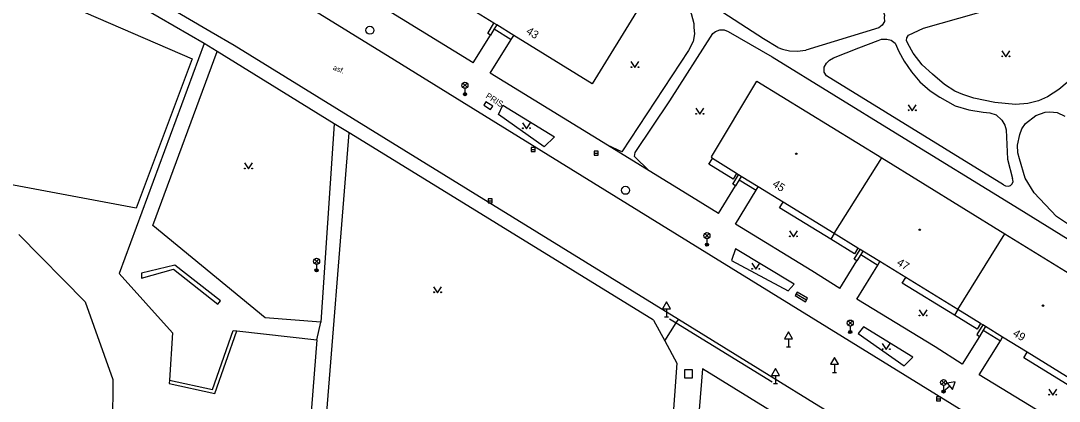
# Model space of a CAD drawing. Extents: x -598341 to -594502, y -1162301 to -1161406.
# Drawn here: x -594835.2 to -594705.4, y -1161636.7 to -1161589.1 of the extents above; entities that cross this region are included whole.
import ezdxf

# ---------------------------------------------------------------- set-up
doc = ezdxf.new("R2010")
doc.units = 0
for name, color, linetype in [('Vrstva 10', 7, 'Continuous'), ('Vrstva 11', 7, 'Continuous'), ('Vrstva 24', 7, 'Continuous'), ('Vrstva 26', 7, 'Continuous'), ('Vrstva 27', 7, 'Continuous'), ('Vrstva 33', 7, 'Continuous'), ('Vrstva 34', 7, 'Continuous'), ('Vrstva 36', 7, 'Continuous'), ('Vrstva 39', 7, 'Continuous'), ('Vrstva 40', 7, 'Continuous'), ('Vrstva 41', 7, 'Continuous'), ('Vrstva 46', 7, 'Continuous'), ('Vrstva 5', 7, 'Continuous'), ('Vrstva 53', 7, 'Continuous'), ('Vrstva 7', 7, 'Continuous'), ('Vrstva 9', 7, 'Continuous')]:
    doc.layers.add(name, color=color, linetype=linetype)

msp = doc.modelspace()

# ---------------------------------------------------------------- linework, layer by layer
at = {"layer": 'Vrstva 10'}
for points in [[(-594667.97, -1161668.53), (-594669.66, -1161667.48), (-594695.85, -1161651.27), (-594736.44, -1161626.19), (-594748.94, -1161618.48), (-594759.37, -1161612.03), (-594780.07, -1161599.23), (-594788.49, -1161594.04), (-594805.73, -1161583.35), (-594812.86, -1161578.94)], [(-594753.01, -1161626.46), (-594785.35, -1161606.48), (-594808.52, -1161592.2), (-594811.42, -1161590.51), (-594821.01, -1161584.87), (-594826.82, -1161581.77)], [(-594729.68, -1161640.85), (-594736.02, -1161636.94), (-594736.87, -1161636.4), (-594740.27, -1161634.33), (-594753.01, -1161626.46)]]:
    msp.add_lwpolyline(points, dxfattribs=at)
at = {"layer": 'Vrstva 11'}
for p, q in [((-594778.65, -1161594.35), (-594791.81, -1161586.24)), ((-594722.37, -1161590.01), (-594707.41, -1161585.76)), ((-594776.03, -1161590.11), (-594776.51, -1161590.88)), ((-594775.72, -1161589.6), (-594776.03, -1161590.11)), ((-594776.03, -1161590.11), (-594773.91, -1161591.43)), ((-594727.95, -1161589.97), (-594737.08, -1161592.76)), ((-594724.27, -1161590.9), (-594722.37, -1161590.01)), ((-594778.65, -1161594.35), (-594776.51, -1161590.88)), ((-594776.52, -1161595.66), (-594773.91, -1161591.43)), ((-594773.91, -1161591.43), (-594773.59, -1161590.92)), ((-594810.65, -1161592.94), (-594812.28, -1161591.96)), ((-594733.62, -1161593.75), (-594730.45, -1161592.49)), ((-594730.45, -1161592.49), (-594728.07, -1161591.55)), ((-594796.02, -1161601.98), (-594810.65, -1161592.94)), ((-594761.89, -1161604.67), (-594776.52, -1161595.66)), ((-594712.41, -1161609.6), (-594734.51, -1161595.99)), ((-594796.02, -1161601.98), (-594797.69, -1161626.77)), ((-594794.16, -1161603.1), (-594796.02, -1161601.98)), ((-594712.05, -1161602.75), (-594711.87, -1161606.41)), ((-594756.65, -1161607.87), (-594761.89, -1161604.67)), ((-594745.75, -1161608.19), (-594748.76, -1161606.33)), ((-594711.87, -1161606.41), (-594711.28, -1161608.81)), ((-594751.92, -1161610.79), (-594756.65, -1161607.87)), ((-594745.41, -1161608.98), (-594745.89, -1161609.74)), ((-594745.16, -1161608.56), (-594745.41, -1161608.98)), ((-594745.41, -1161608.98), (-594743.29, -1161610.29)), ((-594748.02, -1161613.2), (-594751.92, -1161610.79)), ((-594748.02, -1161613.2), (-594745.89, -1161609.74)), ((-594745.9, -1161614.52), (-594743.29, -1161610.29)), ((-594743.29, -1161610.29), (-594743.03, -1161609.86)), ((-594733.53, -1161615.71), (-594739.94, -1161611.77)), ((-594736.35, -1161620.35), (-594745.9, -1161614.52)), ((-594835.44, -1161615.83), (-594827.13, -1161624.23)), ((-594730.59, -1161617.52), (-594733.53, -1161615.71)), ((-594730.23, -1161618.34), (-594730.7, -1161619.11)), ((-594729.97, -1161617.9), (-594730.23, -1161618.34)), ((-594730.23, -1161618.34), (-594728.1, -1161619.66)), ((-594732.85, -1161622.59), (-594730.7, -1161619.11)), ((-594730.72, -1161623.9), (-594728.1, -1161619.66)), ((-594728.1, -1161619.66), (-594727.84, -1161619.21)), ((-594732.85, -1161622.59), (-594736.35, -1161620.35)), ((-594718.09, -1161625.22), (-594724.61, -1161621.2)), ((-594720.93, -1161629.89), (-594730.72, -1161623.9)), ((-594827.13, -1161624.23), (-594823.68, -1161633.95)), ((-594715.25, -1161626.96), (-594718.09, -1161625.22)), ((-594753.28, -1161626.88), (-594753.01, -1161626.46)), ((-594798.18, -1161629), (-594797.69, -1161626.77)), ((-594754.71, -1161629.12), (-594753.28, -1161626.88)), ((-594714.91, -1161627.8), (-594715.38, -1161628.56)), ((-594714.63, -1161627.34), (-594714.91, -1161627.8)), ((-594714.91, -1161627.8), (-594712.78, -1161629.11)), ((-594808.21, -1161627.88), (-594798.18, -1161629)), ((-594798.18, -1161629), (-594799.74, -1161648)), ((-594715.38, -1161628.56), (-594717.54, -1161632.06)), ((-594715.41, -1161633.38), (-594712.78, -1161629.11)), ((-594712.78, -1161629.11), (-594712.5, -1161628.66)), ((-594717.54, -1161632.06), (-594720.93, -1161629.89)), ((-594703.12, -1161634.44), (-594709.42, -1161630.56)), ((-594823.68, -1161633.95), (-594823.75, -1161645.82)), ((-594705.53, -1161639.41), (-594715.41, -1161633.38))]:
    msp.add_line(p, q, dxfattribs=at)
for points in [[(-594812.28, -1161591.96), (-594821.65, -1161586.5), (-594827.72, -1161583.25), (-594830.81, -1161581.71)], [(-594751.86, -1161587.33), (-594751.44, -1161588.17), (-594751.09, -1161589.44), (-594751.07, -1161589.92), (-594751.01, -1161590.71), (-594751.18, -1161591.7), (-594751.76, -1161592.82)], [(-594740.61, -1161592.43), (-594742.38, -1161591.35), (-594748.89, -1161587.16)], [(-594727.81, -1161587.31), (-594727.43, -1161587.87), (-594727.28, -1161588.41), (-594727.29, -1161588.7), (-594727.28, -1161589.2), (-594727.54, -1161589.65), (-594727.95, -1161589.97)], [(-594776.51, -1161590.88), (-594776.85, -1161590.67), (-594776.06, -1161589.39)], [(-594756.65, -1161607.87), (-594758.51, -1161606.05), (-594758.43, -1161605.57), (-594754.09, -1161599.11), (-594748.7, -1161590.69)], [(-594748.7, -1161590.69), (-594748.4, -1161590.43), (-594747.85, -1161590.22), (-594747.29, -1161590.22), (-594746.78, -1161590.45)], [(-594746.78, -1161590.45), (-594741.31, -1161593.59), (-594725.88, -1161603.11)], [(-594728.07, -1161591.55), (-594727.64, -1161591.41), (-594726.98, -1161591.4), (-594726.42, -1161591.54), (-594725.92, -1161591.91), (-594725.46, -1161592.95), (-594724.81, -1161594.14), (-594723.89, -1161595.48), (-594722.83, -1161596.73), (-594721.54, -1161597.85), (-594720.33, -1161598.67), (-594718.43, -1161599.72), (-594716.71, -1161600.25), (-594714.93, -1161600.52)], [(-594704.45, -1161596.8), (-594705.46, -1161597.71), (-594706.89, -1161598.62), (-594708, -1161599.1), (-594709.35, -1161599.43), (-594710.9, -1161599.56), (-594713.48, -1161599.31), (-594716.09, -1161598.76), (-594717.47, -1161598.31), (-594718.48, -1161597.88), (-594719.76, -1161597.05), (-594721.26, -1161595.79), (-594722.56, -1161594.59), (-594723.68, -1161593.16), (-594724.36, -1161591.92), (-594724.52, -1161591.56), (-594724.45, -1161591.24), (-594724.27, -1161590.9)], [(-594812.28, -1161591.96), (-594822.91, -1161620.7), (-594816.24, -1161628.11), (-594816.62, -1161634.06)], [(-594740.61, -1161592.43), (-594739.99, -1161592.65), (-594739.15, -1161592.84), (-594738.18, -1161592.91), (-594737.08, -1161592.76)], [(-594797.69, -1161626.77), (-594804.66, -1161626.23), (-594818.7, -1161614.7), (-594810.65, -1161592.94)], [(-594751.76, -1161592.82), (-594760.09, -1161605.48), (-594761.89, -1161604.67)], [(-594734.51, -1161595.99), (-594734.81, -1161595.54), (-594734.78, -1161594.9), (-594734.51, -1161594.41), (-594734.13, -1161594.02), (-594733.62, -1161593.75)], [(-594768.51, -1161603.6), (-594769.77, -1161604.85), (-594775.49, -1161600.8), (-594774.95, -1161599.67), (-594768.51, -1161603.6)], [(-594714.93, -1161600.52), (-594714.09, -1161600.59), (-594713.32, -1161600.88), (-594712.59, -1161601.53), (-594712.22, -1161602.14), (-594712.05, -1161602.75)], [(-594709.66, -1161601.93), (-594708.34, -1161600.94), (-594707.18, -1161600.52)], [(-594707.18, -1161600.52), (-594706.62, -1161600.47), (-594705.68, -1161600.57), (-594704.73, -1161601.03)], [(-594754.71, -1161629.12), (-594753.21, -1161631.9), (-594754.38, -1161648.1), (-594797.46, -1161644.3), (-594794.16, -1161603.1)], [(-594756.14, -1161626.55), (-594785.82, -1161608.23), (-594794.16, -1161603.1)], [(-594725.88, -1161603.11), (-594710.45, -1161612.63), (-594695.02, -1161622.15)], [(-594710.4, -1161606.36), (-594710.58, -1161605.63), (-594710.62, -1161604.64), (-594710.35, -1161603.33), (-594710.09, -1161602.63), (-594709.66, -1161601.93)], [(-594708.56, -1161610.63), (-594709.69, -1161608.78), (-594710.4, -1161606.36)], [(-594745.89, -1161609.74), (-594746.23, -1161609.53), (-594745.49, -1161608.35)], [(-594712.41, -1161609.6), (-594712.14, -1161609.75), (-594711.77, -1161609.78), (-594711.5, -1161609.69), (-594711.29, -1161609.49), (-594711.18, -1161609.19), (-594711.21, -1161608.99), (-594711.28, -1161608.81)], [(-594704.28, -1161614.56), (-594705.76, -1161613.59), (-594708.56, -1161610.63)], [(-594745.87, -1161617.61), (-594746.4, -1161619.06), (-594739.28, -1161622.86), (-594738.55, -1161622.03), (-594745.87, -1161617.61)], [(-594730.7, -1161619.11), (-594731.04, -1161618.9), (-594730.31, -1161617.69)], [(-594820.09, -1161620.68), (-594820.12, -1161621.3), (-594816.1, -1161620.16), (-594810.59, -1161624.55), (-594810.24, -1161624.13), (-594815.94, -1161619.68), (-594820.09, -1161620.68)], [(-594816.62, -1161634.06), (-594811.25, -1161635.22), (-594808.65, -1161627.82), (-594808.21, -1161627.88)], [(-594756.14, -1161626.55), (-594754.71, -1161629.12)], [(-594729.9, -1161627.36), (-594730.55, -1161628.21), (-594724.79, -1161632.24), (-594723.71, -1161631.18), (-594729.9, -1161627.36)], [(-594714.97, -1161627.13), (-594715.72, -1161628.35), (-594715.38, -1161628.56)], [(-594816.62, -1161634.06), (-594816.65, -1161634.47), (-594810.96, -1161635.7), (-594808.21, -1161627.88)], [(-594745.85, -1161660.43), (-594743.4, -1161656.89), (-594743.93, -1161656.52), (-594742.94, -1161655.09), (-594742.43, -1161655.42), (-594733.82, -1161642.64), (-594749.99, -1161632.63), (-594752.21, -1161659.82), (-594745.85, -1161660.43)]]:
    msp.add_lwpolyline(points, dxfattribs=at)
at = {"layer": 'Vrstva 24'}
msp.add_lwpolyline([(-594777.33, -1161599.64), (-594776.48, -1161600.18), (-594776.21, -1161599.76), (-594777.06, -1161599.22)], close=True, dxfattribs=at)
at = {"layer": 'Vrstva 26'}
msp.add_lwpolyline([(-594752.25, -1161633.76), (-594751.25, -1161633.76), (-594751.25, -1161632.76), (-594752.25, -1161632.76)], close=True, dxfattribs=at)
at = {"layer": 'Vrstva 27'}
for p, q in [((-594771.4, -1161605.19), (-594770.9, -1161605.19)), ((-594763.56, -1161605.66), (-594763.06, -1161605.66)), ((-594776.77, -1161611.6), (-594776.27, -1161611.6)), ((-594720.77, -1161636.39), (-594720.27, -1161636.39))]:
    msp.add_line(p, q, dxfattribs=at)
for points in [[(-594771.4, -1161605.44), (-594770.9, -1161605.44), (-594770.9, -1161604.94), (-594771.4, -1161604.94)], [(-594763.56, -1161605.91), (-594763.06, -1161605.91), (-594763.06, -1161605.41), (-594763.56, -1161605.41)], [(-594776.77, -1161611.85), (-594776.27, -1161611.85), (-594776.27, -1161611.35), (-594776.77, -1161611.35)], [(-594720.77, -1161636.64), (-594720.27, -1161636.64), (-594720.27, -1161636.14), (-594720.77, -1161636.14)]]:
    msp.add_lwpolyline(points, close=True, dxfattribs=at)
for centre in [(-594791.57, -1161590.28), (-594759.62, -1161610.3)]:
    msp.add_circle(centre, 0.5, dxfattribs=at)
at = {"layer": 'Vrstva 33'}
for p, q in [((-594779.95, -1161597.42), (-594779.43, -1161596.89)), ((-594779.95, -1161596.89), (-594779.43, -1161597.42)), ((-594779.69, -1161597.53), (-594779.69, -1161598.28)), ((-594749.71, -1161616.23), (-594749.19, -1161615.7)), ((-594749.71, -1161615.7), (-594749.19, -1161616.23)), ((-594749.45, -1161616.34), (-594749.45, -1161617.09)), ((-594798.49, -1161619.44), (-594797.96, -1161618.91)), ((-594798.49, -1161618.91), (-594797.96, -1161619.44)), ((-594798.23, -1161619.55), (-594798.23, -1161620.3)), ((-594731.81, -1161627.16), (-594731.28, -1161626.63)), ((-594731.81, -1161626.63), (-594731.28, -1161627.16)), ((-594731.54, -1161627.27), (-594731.54, -1161628.02)), ((-594720.15, -1161634.6), (-594719.61, -1161634.07)), ((-594720.15, -1161634.07), (-594719.61, -1161634.6)), ((-594719.88, -1161634.71), (-594719.88, -1161635.46))]:
    msp.add_line(p, q, dxfattribs=at)
for centre, radius in [((-594779.69, -1161597.16), 0.375), ((-594779.69, -1161598.28), 0.2), ((-594779.69, -1161598.28), 0.145), ((-594779.69, -1161598.28), 0.0876), ((-594749.45, -1161615.97), 0.375), ((-594749.45, -1161617.09), 0.2), ((-594749.45, -1161617.09), 0.145), ((-594749.45, -1161617.09), 0.0876), ((-594798.23, -1161619.18), 0.375), ((-594798.23, -1161620.3), 0.2), ((-594798.23, -1161620.3), 0.145), ((-594798.23, -1161620.3), 0.0876), ((-594731.54, -1161626.9), 0.375), ((-594731.54, -1161628.02), 0.2), ((-594731.54, -1161628.02), 0.145), ((-594731.54, -1161628.02), 0.0876), ((-594719.88, -1161634.33), 0.375), ((-594719.88, -1161635.46), 0.2), ((-594719.88, -1161635.46), 0.145), ((-594719.88, -1161635.46), 0.0876)]:
    msp.add_circle(centre, radius, dxfattribs=at)
at = {"layer": 'Vrstva 34'}
for p, q in [((-594754.51, -1161625.12), (-594754.51, -1161626.14)), ((-594754.76, -1161626.14), (-594754.26, -1161626.14)), ((-594739.25, -1161628.86), (-594739.25, -1161629.88)), ((-594739.5, -1161629.88), (-594739, -1161629.88)), ((-594733.51, -1161632.06), (-594733.51, -1161633.08)), ((-594740.89, -1161633.45), (-594740.89, -1161634.47)), ((-594733.76, -1161633.08), (-594733.26, -1161633.08)), ((-594741.14, -1161634.47), (-594740.64, -1161634.47)), ((-594719.09, -1161634.81), (-594719.88, -1161635.46))]:
    msp.add_line(p, q, dxfattribs=at)
for points in [[(-594755.01, -1161625.12), (-594754.01, -1161625.12), (-594754.51, -1161624.26)], [(-594739.75, -1161628.86), (-594738.75, -1161628.86), (-594739.25, -1161628)], [(-594734.01, -1161632.06), (-594733.01, -1161632.06), (-594733.51, -1161631.2)], [(-594741.39, -1161633.45), (-594740.39, -1161633.45), (-594740.89, -1161632.59)], [(-594719.41, -1161634.43), (-594718.78, -1161635.2), (-594718.42, -1161634.27)]]:
    msp.add_lwpolyline(points, close=True, dxfattribs=at)
at = {"layer": 'Vrstva 36'}
for points in [[(-594712.59, -1161592.84), (-594712.09, -1161593.59), (-594711.59, -1161592.84)], [(-594758.94, -1161594.19), (-594758.44, -1161594.94), (-594757.94, -1161594.19)], [(-594750.84, -1161600.04), (-594750.34, -1161600.79), (-594749.84, -1161600.04)], [(-594724.29, -1161599.59), (-594723.79, -1161600.34), (-594723.29, -1161599.59)], [(-594772.51, -1161601.84), (-594772.01, -1161602.59), (-594771.51, -1161601.84)], [(-594807.24, -1161606.86), (-594806.74, -1161607.61), (-594806.24, -1161606.86)], [(-594739.14, -1161615.35), (-594738.64, -1161616.1), (-594738.14, -1161615.35)], [(-594743.85, -1161619.42), (-594743.35, -1161620.17), (-594742.85, -1161619.42)], [(-594783.6, -1161622.35), (-594783.1, -1161623.1), (-594782.6, -1161622.35)], [(-594722.94, -1161625.25), (-594722.44, -1161626), (-594721.94, -1161625.25)], [(-594727.54, -1161629.46), (-594727.04, -1161630.21), (-594726.54, -1161629.46)], [(-594706.74, -1161635.15), (-594706.24, -1161635.9), (-594705.74, -1161635.15)]]:
    msp.add_lwpolyline(points, dxfattribs=at)
for centre in [(-594712.54, -1161593.54), (-594711.64, -1161593.54), (-594758.89, -1161594.89), (-594757.99, -1161594.89), (-594724.24, -1161600.29), (-594723.34, -1161600.29), (-594750.79, -1161600.74), (-594749.89, -1161600.74), (-594772.46, -1161602.54), (-594771.56, -1161602.54), (-594807.19, -1161607.56), (-594806.29, -1161607.56), (-594739.09, -1161616.05), (-594738.19, -1161616.05), (-594743.8, -1161620.12), (-594742.9, -1161620.12), (-594783.55, -1161623.05), (-594782.65, -1161623.05), (-594722.89, -1161625.95), (-594721.99, -1161625.95), (-594727.49, -1161630.16), (-594726.59, -1161630.16), (-594706.69, -1161635.85), (-594705.79, -1161635.85)]:
    msp.add_circle(centre, 0.05, dxfattribs=at)
at = {"layer": 'Vrstva 39'}
for centre, radius in [((-594738.28, -1161605.73), 0.09), ((-594738.28, -1161605.73), 0.0398), ((-594722.85, -1161615.23), 0.09), ((-594722.85, -1161615.23), 0.0398), ((-594707.46, -1161624.72), 0.09), ((-594707.46, -1161624.72), 0.0398)]:
    msp.add_circle(centre, radius, dxfattribs=at)
at = {"layer": 'Vrstva 5'}
for p, q in [((-594776.06, -1161589.39), (-594779.31, -1161587.38)), ((-594757.91, -1161587.43), (-594763.81, -1161596.97)), ((-594775.72, -1161589.6), (-594776.06, -1161589.39)), ((-594773.59, -1161590.92), (-594775.72, -1161589.6)), ((-594763.81, -1161596.97), (-594773.59, -1161590.92)), ((-594748.9, -1161606.12), (-594743.2, -1161596.65)), ((-594743.2, -1161596.65), (-594727.59, -1161606.25)), ((-594749.2, -1161607.04), (-594748.76, -1161606.33)), ((-594746.18, -1161608.9), (-594749.2, -1161607.04)), ((-594748.76, -1161606.33), (-594748.9, -1161606.12)), ((-594733.53, -1161615.71), (-594727.59, -1161606.25)), ((-594727.59, -1161606.25), (-594712.21, -1161615.74)), ((-594745.75, -1161608.19), (-594746.18, -1161608.9)), ((-594745.49, -1161608.35), (-594745.75, -1161608.19)), ((-594745.16, -1161608.56), (-594745.49, -1161608.35)), ((-594743.03, -1161609.86), (-594745.16, -1161608.56)), ((-594739.94, -1161611.77), (-594743.03, -1161609.86)), ((-594740.37, -1161612.47), (-594739.94, -1161611.77)), ((-594733.96, -1161616.42), (-594740.37, -1161612.47)), ((-594733.53, -1161615.71), (-594733.96, -1161616.42)), ((-594718.09, -1161625.22), (-594712.21, -1161615.74)), ((-594712.21, -1161615.74), (-594696.83, -1161625.23)), ((-594731.02, -1161618.23), (-594733.96, -1161616.42)), ((-594730.59, -1161617.52), (-594731.02, -1161618.23)), ((-594730.31, -1161617.69), (-594730.59, -1161617.52)), ((-594729.97, -1161617.9), (-594730.31, -1161617.69)), ((-594727.84, -1161619.21), (-594729.97, -1161617.9)), ((-594724.61, -1161621.2), (-594727.84, -1161619.21)), ((-594725.05, -1161621.91), (-594724.61, -1161621.2)), ((-594718.52, -1161625.93), (-594725.05, -1161621.91)), ((-594718.09, -1161625.22), (-594718.52, -1161625.93)), ((-594715.69, -1161627.67), (-594718.52, -1161625.93)), ((-594715.25, -1161626.96), (-594715.69, -1161627.67)), ((-594714.97, -1161627.13), (-594715.25, -1161626.96)), ((-594714.63, -1161627.34), (-594714.97, -1161627.13)), ((-594712.5, -1161628.66), (-594714.63, -1161627.34)), ((-594709.42, -1161630.56), (-594712.5, -1161628.66)), ((-594709.85, -1161631.26), (-594709.42, -1161630.56)), ((-594703.55, -1161635.14), (-594709.85, -1161631.26))]:
    msp.add_line(p, q, dxfattribs=at)
at = {"layer": 'Vrstva 53'}
for p, q in [((-594738.18, -1161623.04), (-594738.43, -1161623.47)), ((-594738.43, -1161623.47), (-594737.14, -1161624.23)), ((-594738.31, -1161623.25), (-594737.01, -1161624.01)), ((-594736.89, -1161623.79), (-594738.18, -1161623.04)), ((-594737.14, -1161624.23), (-594736.89, -1161623.79))]:
    msp.add_line(p, q, dxfattribs=at)
at = {"layer": 'Vrstva 7'}
for p, q in [((-594813.76, -1161593.84), (-594820.78, -1161612.53)), ((-594820.78, -1161612.53), (-594875.31, -1161602.25))]:
    msp.add_line(p, q, dxfattribs=at)
msp.add_lwpolyline([(-594865.05, -1161572.22), (-594861.92, -1161572.7), (-594836.04, -1161584.2), (-594813.76, -1161593.84)], dxfattribs=at)
at = {"layer": 'Vrstva 9'}
for p, q in [((-594754.12, -1161626.36), (-594753.28, -1161626.88)), ((-594753.28, -1161626.88), (-594741.3, -1161634.27))]:
    msp.add_line(p, q, dxfattribs=at)

# ---------------------------------------------------------------- texts
at = {"layer": 'Vrstva 40'}
msp.add_text(' asf.', height=0.65, rotation=338.0434, dxfattribs=at).set_placement((-594796.47, -1161595.1))
at = {"layer": 'Vrstva 41'}
msp.add_text('PRIS', height=0.75, rotation=327.7994, dxfattribs=at).set_placement((-594777.17, -1161598.69))
at = {"layer": 'Vrstva 46'}
for s, rotation, p in [('43', 328.13, (-594772.13, -1161590.64)), ('45', 326.86, (-594741.35, -1161609.73)), ('47', 327.8, (-594725.81, -1161619.57)), ('49', 328.14, (-594711.31, -1161628.43))]:
    msp.add_text(s, height=1, rotation=rotation, dxfattribs=at).set_placement(p)

doc.saveas('drawing.dxf')
